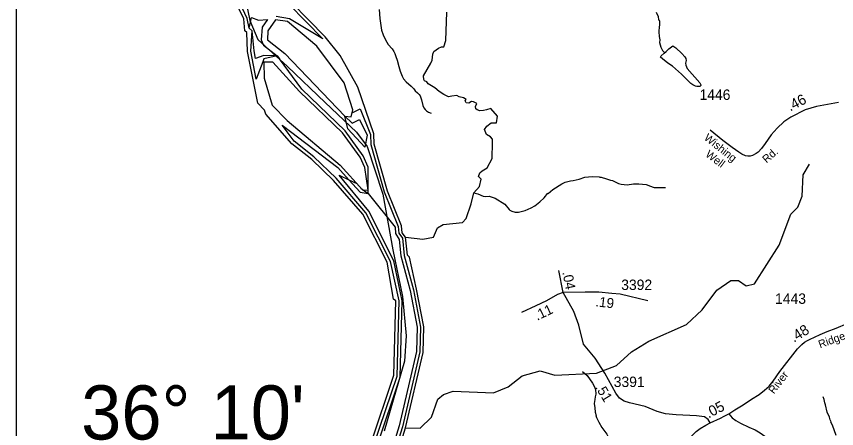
# Model space of a CAD drawing. Extents: x 1547597 to 1699558, y 810033 to 920809.
# Drawn here: x 1571208 to 1581068, y 882486 to 887437 of the extents above; entities that cross this region are included whole.
import ezdxf

# ---------------------------------------------------------------- set-up
doc = ezdxf.new("R2010")
doc.units = 0
for name, color, linetype in [('Exist Boundary Political CountyLine', 7, 'Continuous'), ('Exist Hydrographic Bay Label', 7, 'Continuous'), ('Exist Hydrographic Buffer Line', 7, 'Continuous'), ('Exist Hydrographic Creek Single Shore', 7, 'Continuous'), ('Exist Hydrographic Island Shore', 7, 'Continuous'), ('Exist Hydrographic Misc Water Feature', 7, 'Continuous'), ('Exist Road Non-System Type 51', 7, 'Continuous'), ('Exist Road Secondary Mileage Hundredths English Label', 7, 'Continuous'), ('Exist Road Secondary Type 51 Attributed', 7, 'Continuous'), ('Exist Road Secondary Type 51 Label', 7, 'Continuous'), ('Exist Road Secondary Type 51 Number Label', 7, 'Continuous'), ('Map Preparation Inset Cut Line', 7, 'Continuous'), ('Map Preparation Longitude Latitude Label', 7, 'Continuous')]:
    doc.layers.add(name, color=color, linetype=linetype)

msp = doc.modelspace()

# ---------------------------------------------------------------- linework, layer by layer
at = {"layer": 'Exist Boundary Political CountyLine'}
msp.add_lwpolyline([(1573931.3, 887797.1), (1574012.2, 887386.9), (1574109.3, 887160.2), (1574465.3, 886836.4), (1574918.3, 886404.6), (1575295.8, 886048.4), (1575425.3, 885875.7), (1575614.1, 885303.6), (1575732.7, 884634.4), (1575851.4, 884073.1), (1575894.5, 883598.2), (1575872.9, 883295.9), (1575630.2, 882454)], dxfattribs=at)
at = {"layer": 'Exist Hydrographic Bay Label'}
for points in [[(1575886.5, 884787.1), (1575845.5, 884837.3), (1575838.5, 884922.8), (1575669.4, 885339.7), (1575510.5, 885901.1), (1575504.5, 886026), (1575312.4, 886587.9), (1575101.4, 886966.4), (1574920.5, 887193.3), (1574313.4, 887813)], [(1574109.5, 886395.7), (1573984.4, 887015.3), (1573979.5, 887242), (1573954.5, 887265.5), (1573940.4, 887407), (1573802.4, 887701.9)], [(1573909.5, 878921.4), (1574014.4, 879303.3), (1574244.4, 879623.7), (1574557.4, 879919.4), (1574837.4, 880284.6), (1575095.5, 880804.7), (1575141.4, 881128.7), (1575467.4, 882300.7), (1575745.5, 883128.9), (1575767.4, 884021.4), (1575742.4, 884038.3), (1575665.4, 884483), (1575373.4, 885060.2), (1575020.4, 885467.8), (1574757.5, 885719.4), (1574518.5, 885908), (1574207.4, 886262.4), (1574191.4, 886311.9), (1574109.5, 886395.7)], [(1575886.5, 882495.7), (1576099.4, 883400.8), (1576104.4, 883709.3), (1576019.4, 884160.7), (1575933.4, 884543.3), (1575908.5, 884570), (1575886.5, 884787.1)], [(1574435.6, 875759.6), (1574407.4, 875937.1), (1574174.5, 876516.3), (1574135.4, 876691.1), (1574148.4, 877009.3), (1574226.5, 877250.5), (1574233.4, 877683.8), (1574210.5, 877841.8), (1574220.4, 878517.9), (1574343.5, 879014.3), (1574624.5, 879396), (1574938.4, 879757.4), (1575280.4, 880361), (1575347.5, 880550.3), (1575410.4, 880716.2), (1575703.5, 881905.2), (1575886.5, 882495.7)]]:
    msp.add_lwpolyline(points, dxfattribs=at)
at = {"layer": 'Exist Hydrographic Buffer Line'}
for points in [[(1574370.9, 894428.2), (1574503.5, 893869.1), (1574544.6, 893789.9), (1574557.6, 893672.5), (1574679.1, 893262.6), (1575173.4, 892217.9), (1575299.6, 891862.7), (1575352.5, 891553), (1575356.5, 890693.9), (1575206.3, 889980.2), (1575020.4, 889586.9), (1574896, 889394.8), (1574663.7, 889155.1), (1574481.2, 889016.1), (1574249.2, 888801.6), (1574110.8, 888495.6), (1574103.4, 888181.4), (1574237.3, 887884.4), (1574277.1, 887796.2), (1574890.4, 887166.8), (1574491.1, 887407.2), (1574328.9, 887435.6)], [(1575505.7, 882289), (1575783.4, 883116.2), (1575807.4, 884020.3), (1575704.5, 884491.6), (1575409.1, 885078.2), (1575050.7, 885493.9), (1574785.1, 885748.3), (1574546.1, 885937.2), (1574402.6, 886132.4), (1575070.7, 885621.2), (1575203.6, 885475.2), (1575339.9, 885325.5), (1575435.7, 885311), (1575436, 885354.5), (1575438, 885626.5), (1575377.8, 885763.4), (1575161.8, 886063.6), (1574640.2, 886561.1), (1574370.2, 886925.9), (1574342.3, 886963.7), (1574182.1, 886926.6), (1574169.2, 886891.6), (1574092.2, 886683.5), (1574024.3, 887019.7), (1574040.3, 887263.2), (1574006.7, 887297.6), (1573980.2, 887411), (1573840.6, 887714.9)], [(1574225.9, 887400.1), (1574164.1, 887309.5), (1574148.4, 887155.6), (1574176.9, 887093.6), (1574342.3, 886963.7), (1574370.2, 886925.9), (1574342.3, 886963.7), (1574181.8, 886966.6), (1574083.1, 886930.4), (1574064.3, 887024.1), (1574040.3, 887263.2), (1574006.7, 887297.6), (1574036, 887425.5), (1574119.6, 887393.2), (1574225.9, 887400.1)], [(1575244.3, 886279.6), (1575338.7, 886325), (1575464.8, 886018.4), (1575470.5, 885899.1), (1575631, 885328.9), (1575799.1, 884913.4), (1575805.6, 884834), (1575847.9, 884771.1), (1575868.7, 884566), (1575980.3, 884152.6), (1576064.4, 883705.9), (1576059.5, 883405.7), (1575847.8, 882506.2), (1575665.2, 881917.1)], [(1575333.5, 886199.5), (1575425.1, 886010.8), (1575394.8, 885864.8), (1575194.2, 886087), (1575157.4, 886239.8), (1575246.3, 886153), (1575333.5, 886199.5)], [(1575543.9, 882277.2), (1575821.4, 883103.4), (1575847.4, 884019.4), (1575743.5, 884500.3), (1575444.8, 885096.2), (1575088.6, 885531), (1575203.6, 885475.2), (1575300.4, 885428.2)], [(1575349.5, 885374.3), (1575435.7, 885311), (1575759.7, 884904.1), (1575765.7, 884830.8), (1575809.3, 884755.1), (1575829, 884561.9), (1575941.1, 884144.5), (1576024.4, 883702.4), (1576019.5, 883410.7), (1575809.3, 882516.7), (1575627.1, 881928.9)]]:
    msp.add_lwpolyline(points, dxfattribs=at)
at = {"layer": 'Exist Hydrographic Creek Single Shore'}
msp.add_lwpolyline([(1575886.5, 884787.1), (1576094.5, 884759.9), (1576220.5, 884783.6), (1576271.5, 884897.4), (1576338.5, 884938.8), (1576572.5, 884960.4), (1576615.4, 885008.7), (1576676.4, 885184.7), (1576708.6, 885319.2), (1576776.7, 885392.5), (1576795.6, 885480.3), (1576764.8, 885513.5), (1576779, 885556.2), (1576807.5, 885582.3), (1576866.8, 885617.9), (1576925.5, 885731.2), (1576929.7, 885920.4), (1576932.1, 885963.1), (1576908.3, 885991.5), (1576860.9, 886017.6), (1576834.8, 886077), (1576863.3, 886119.7), (1576915.5, 886157.6), (1576979.5, 886160), (1576991.5, 886238.7), (1576909.5, 886332.3), (1576857.3, 886314.2), (1576821.7, 886305.9), (1576780.2, 886304.7), (1576747, 886316.6), (1576731.6, 886328.4), (1576728, 886355.7), (1576742.3, 886391.3), (1576703.7, 886412.1), (1576678.2, 886415), (1576647.4, 886394.9), (1576616.5, 886400.8), (1576601.1, 886423.3), (1576614.7, 886440.5), (1576581.5, 886460.7), (1576532.3, 886470.8), (1576502.6, 886487.4), (1576443.3, 886480.3), (1576403, 886472), (1576344.9, 886498.1), (1576289.1, 886536), (1576236.9, 886577.5), (1576159.8, 886626.2), (1576143.2, 886651.1), (1576114.8, 886662.9), (1576107.6, 886678.4), (1576102.9, 886723.4), (1576147.4, 886801.1), (1576191.5, 886875.4), (1576205.5, 886912.6), (1576212.6, 886985), (1576226.3, 887016.4), (1576280.8, 887055.6), (1576317.6, 887073.4), (1576344.5, 887072.5), (1576370.5, 887147.5), (1576384.4, 887488.6)], dxfattribs=at)
at = {"layer": 'Exist Hydrographic Island Shore'}
for points in [[(1574465.5, 887376.5), (1574323.5, 887395.9), (1574229.4, 887263.2), (1574228.4, 887154.9), (1574434.5, 886993.1), (1575157.4, 886239.8), (1575232.5, 886231.7), (1575250.5, 886313.4), (1575146.4, 886640.5), (1574819.5, 887080.5), (1574465.5, 887376.5)], [(1574283.5, 886369.2), (1574464.4, 886184.9), (1575098.5, 885650.1), (1575369.4, 885352.5), (1575436.5, 885351), (1575398.4, 885621), (1575341.4, 885746.9), (1575129.4, 886040.1), (1574611.5, 886533.2), (1574291.5, 886887.7), (1574182.5, 886886.7), (1574188.4, 886696.1), (1574283.5, 886369.2)]]:
    msp.add_lwpolyline(points, dxfattribs=at)
at = {"layer": 'Exist Hydrographic Misc Water Feature'}
for points in [[(1578897.4, 887487.6), (1578924.7, 887435.2), (1578928.2, 887395.1), (1578934.2, 887393), (1578940, 887380.9), (1578939.4, 887323), (1578935.3, 887315), (1578932.5, 887251), (1578933.9, 887195.1), (1578941.3, 887155), (1578940.9, 887123), (1578956.3, 887066.8), (1578975.8, 887026.5), (1578989.5, 887010.3), (1578994.9, 886995.3)], [(1578994.9, 886995.3), (1579019.7, 887015.9), (1579050, 887045.6), (1579100.5, 887084.9), (1579136.1, 887060.4), (1579207.4, 886993.5), (1579244.9, 886951), (1579254.7, 886930.9), (1579258.3, 886906.9), (1579252, 886875), (1579253.6, 886850.9), (1579273.2, 886810.7), (1579423.1, 886640.7), (1579434.8, 886616.6), (1579434.7, 886608.6), (1579422.6, 886594.8), (1579386.5, 886593.2), (1579370.6, 886597.4), (1579338.8, 886613.8), (1579315, 886632.1), (1579204.3, 886741.6), (1579093.5, 886840.9), (1579037.9, 886873.7), (1578974.6, 886926.5), (1578952.8, 886946.8), (1578961, 886962.7), (1578994.9, 886995.3)], [(1575886.5, 882495.7), (1576061.5, 882492.2), (1576197.4, 882624), (1576275.5, 882839.1), (1576342.5, 882896.8), (1576460.5, 882937), (1576943.5, 882914.2), (1577119.4, 882986.1), (1577288.5, 883117.3), (1577505.5, 883178.5), (1577680.5, 883125.7), (1578180.5, 883151.7), (1578423.5, 883242), (1578601.5, 883405.8), (1578811.5, 883536.1), (1579264.5, 883737.1), (1579450.5, 883910.5), (1579629.5, 884149.8), (1579797.5, 884264.7), (1579889.5, 884262.7), (1579980.5, 884201.8), (1580080.5, 884226.1), (1580379.5, 884689.4), (1580517.5, 885060.9), (1580602.5, 885144.5), (1580654.5, 885278), (1580666.5, 885533.8), (1580743.5, 885660.3)], [(1576708.6, 885319.2), (1576754.9, 885307), (1576818.5, 885278.2), (1576842.4, 885273.9), (1576890.5, 885277.3), (1576963.9, 885252.4), (1577078.9, 885180.5), (1577130.6, 885118.2), (1577140.5, 885110.1), (1577164.4, 885097.8), (1577204.2, 885085.3), (1577244.2, 885084.8), (1577324.4, 885103.7), (1577396.8, 885136.7), (1577441.5, 885161.9), (1577502.1, 885209.4), (1577552, 885256.8), (1577595, 885312.3), (1577600.9, 885310.1), (1577657.5, 885359.4), (1577764.3, 885426.1), (1577804.6, 885445.6), (1577868.8, 885460.7), (1577900.8, 885464.3), (1577973.1, 885483.4), (1578039.9, 885507.6), (1578128.3, 885513.7), (1578213.4, 885508.3), (1578221.3, 885504.2), (1578237.3, 885504), (1578301.1, 885487.2), (1578348.9, 885470.6), (1578372.8, 885466.3), (1578444.4, 885429.4), (1578476.3, 885420.9), (1578552.2, 885411.9), (1578625.8, 885426.3), (1578690, 885427.4), (1578780.3, 885416.9), (1578812.2, 885406.6), (1578820, 885400.4), (1578875.9, 885383.7), (1579011.9, 885382)], [(1578014.3, 883170.8), (1578068.5, 883124.2), (1578135.4, 883029.3), (1578162.8, 882980.9), (1578162.6, 882972.9), (1578170.5, 882956.8), (1578173.8, 882900.8), (1578165.4, 882868.9), (1578163.1, 882836.9), (1578152.4, 882785), (1578160.9, 882736.2), (1578165.2, 882684.1), (1578178.7, 882644.7), (1578174.7, 882644.7), (1578182.4, 882620.7), (1578209.7, 882564.3), (1578246.9, 882499.9), (1578306, 882419.1), (1578327.5, 882378.8), (1578351.4, 882346.6)], [(1580999.1, 882562), (1581001.9, 882568.4), (1580990.2, 882592.6), (1580982.6, 882624.6), (1580955.3, 882681), (1580936.4, 882769.2), (1580924.7, 882793.4), (1580917.1, 882833.5), (1580905.5, 882865.7)], [(1581063.9, 882403.6), (1581017.5, 882528.2), (1580999.1, 882562)]]:
    msp.add_lwpolyline(points, dxfattribs=at)
at = {"layer": 'Exist Road Non-System Type 51'}
msp.add_lwpolyline([(1575569.1, 887519.4), (1575576.5, 887412.3), (1575598.2, 887272.7), (1575617.7, 887216.9), (1575643.8, 887157), (1575678.8, 887101.3), (1575723.3, 887047.9), (1575745.5, 887016.1), (1575758.6, 886990.6), (1575770.5, 886956.8), (1575785.3, 886910.6), (1575806.9, 886833.8), (1575821.5, 886777.7), (1575844, 886720.2), (1575861.2, 886687.6), (1575893.8, 886649.6), (1575952.8, 886598.9), (1575984.6, 886568.3), (1576002.4, 886542.8), (1576029, 886520.3), (1576049.8, 886500.7), (1576059.9, 886484.7), (1576079.8, 886434.6), (1576095.2, 886365.8), (1576104.7, 886339.7), (1576123.6, 886319.5), (1576137.9, 886301.7), (1576160.4, 886286.3), (1576192.5, 886274.5)], dxfattribs=at)
at = {"layer": 'Exist Road Secondary Type 51 Attributed'}
for points in [[(1581089.9, 886404.5), (1580826.3, 886354.5), (1580688.2, 886315.2), (1580516.1, 886226.6), (1580435, 886170.8), (1580352.6, 886094.9), (1580282.2, 886014.5), (1580208.5, 885911.9), (1580163.7, 885850.2), (1580124.1, 885805.6), (1580099.7, 885788.2), (1580056.9, 885767.3), (1580028.5, 885759.3), (1580000.4, 885757.6), (1579971.5, 885762.6), (1579927.7, 885782), (1579890.9, 885806.4), (1579811.8, 885863.2), (1579700.4, 885948), (1579546.1, 886070)], [(1577779.2, 884121.4), (1577730.2, 884386.5)], [(1577779.2, 884121.4), (1577713.8, 884097.8), (1577582, 884022.2), (1577452.6, 883960), (1577280.1, 883881.7)], [(1578799.9, 884020.7), (1578467.8, 884100.5), (1578365.9, 884107.9), (1578210.2, 884124.2), (1578046.8, 884124.2), (1577779.2, 884121.4)], [(1579546.7, 882554.4), (1579524.9, 882594.4), (1579479.6, 882625.2), (1579383.4, 882638), (1579140.2, 882650.7), (1579011.4, 882661.6), (1578909.7, 882690.6), (1578766.4, 882752.3), (1578579.4, 882794.1), (1578513.2, 882816.8), (1578457, 882849.5), (1578415.2, 882913), (1578281.8, 883150), (1578166.6, 883332.5), (1578026, 883500.4), (1577968.7, 883728.9), (1577908.9, 883892.3), (1577779.2, 884121.4)], [(1579771.2, 882664), (1579845.3, 882710.9), (1579946.1, 882772.2), (1580045, 882839.5), (1580136, 882896.9), (1580203.2, 882946.3), (1580256.6, 882995.8), (1580304.1, 883056.2), (1580386.3, 883169.7), (1580598.8, 883443.7), (1580651, 883494.6), (1580682.3, 883522), (1580716.2, 883542.8), (1580748.8, 883561.1), (1580800.5, 883585.6), (1580871, 883614.6), (1580956.6, 883651.6), (1581062.4, 883693.2), (1581194.6, 883746.1)], [(1579546.7, 882554.4), (1579671.3, 882610), (1579716.8, 882633.7), (1579771.2, 882664)], [(1579771.2, 882664), (1579814.3, 882615.5), (1579856.3, 882583.6), (1579913.4, 882550), (1580014.2, 882501.2), (1580088.1, 882469.3), (1580150.2, 882435.7), (1580204.4, 882394.4), (1580234.3, 882366.7), (1580252.5, 882343.4), (1580282.8, 882300.4), (1580295.7, 882273.4), (1580323.6, 882206), (1580340.7, 882148.1), (1580400.5, 881896.4), (1580499.6, 881442.7), (1580528.7, 881313), (1580540.7, 881254)], [(1578552.1, 881242.5), (1578613.1, 881329.7), (1578650.7, 881371.3), (1578723.8, 881452.4), (1578814.8, 881555.3), (1578885.9, 881635.6), (1578933.4, 881702.9), (1578990.7, 881803.8), (1579040.2, 881894.8), (1579103.4, 882011.5), (1579152.9, 882112.4), (1579244.2, 882279.6), (1579293.7, 882362.7), (1579339.1, 882412.2), (1579378.7, 882451.7), (1579428.1, 882485.4), (1579495.3, 882526.9), (1579546.7, 882554.4)]]:
    msp.add_lwpolyline(points, dxfattribs=at)
at = {"layer": 'Map Preparation Inset Cut Line'}
msp.add_lwpolyline([(1633724, 874749.3), (1571208, 874749.3), (1571208, 917817.4), (1633724, 917817.4)], close=True, dxfattribs=at)

# ---------------------------------------------------------------- texts
at = {"layer": 'Exist Road Secondary Mileage Hundredths English Label'}
for s, height, rotation, p in [('.46', 125, 27.25715, (1580510.8, 886294.1)), ('.04', 120, 281.33418, (1577770.4, 884364.5)), ('.19', 120, 353.41441, (1578163.5, 883955)), ('.11', 120, 25.65382, (1577469, 883780.1)), ('.48', 125, 31.62328, (1580554.3, 883516.6)), ('.51', 120, 301.41514, (1578161.7, 882982.4)), ('.05', 125, 27.56715, (1579528.1, 882605.7))]:
    msp.add_text(s, height=height, rotation=rotation, dxfattribs=at).set_placement(p)
at = {"layer": 'Exist Road Secondary Type 51 Label'}
for s, rotation, p in [('Wishing', 321.51184, (1579466, 885963.1)), ('Well', 322.88107, (1579482.9, 885762.5)), ('Rd.', 41.31827, (1580225.8, 885669)), ('Ridge', 20.09977, (1580869.7, 883448.7)), ('River', 52.45228, (1580314.4, 882894.5))]:
    msp.add_text(s, height=95, rotation=rotation, dxfattribs=at).set_placement(p)
at = {"layer": 'Exist Road Secondary Type 51 Number Label'}
for s, p in [('1446', (1579420, 886434.2)), ('3392', (1578478.8, 884150.7)), ('1443', (1580328.4, 883984.1)), ('3391', (1578388.6, 882985))]:
    msp.add_text(s, height=125, dxfattribs=at).set_placement(p)
at = {"layer": 'Map Preparation Longitude Latitude Label'}
msp.add_text("36° 10'", height=650, dxfattribs=at).set_placement((1571986.1, 882354.5))

doc.saveas('drawing.dxf')
